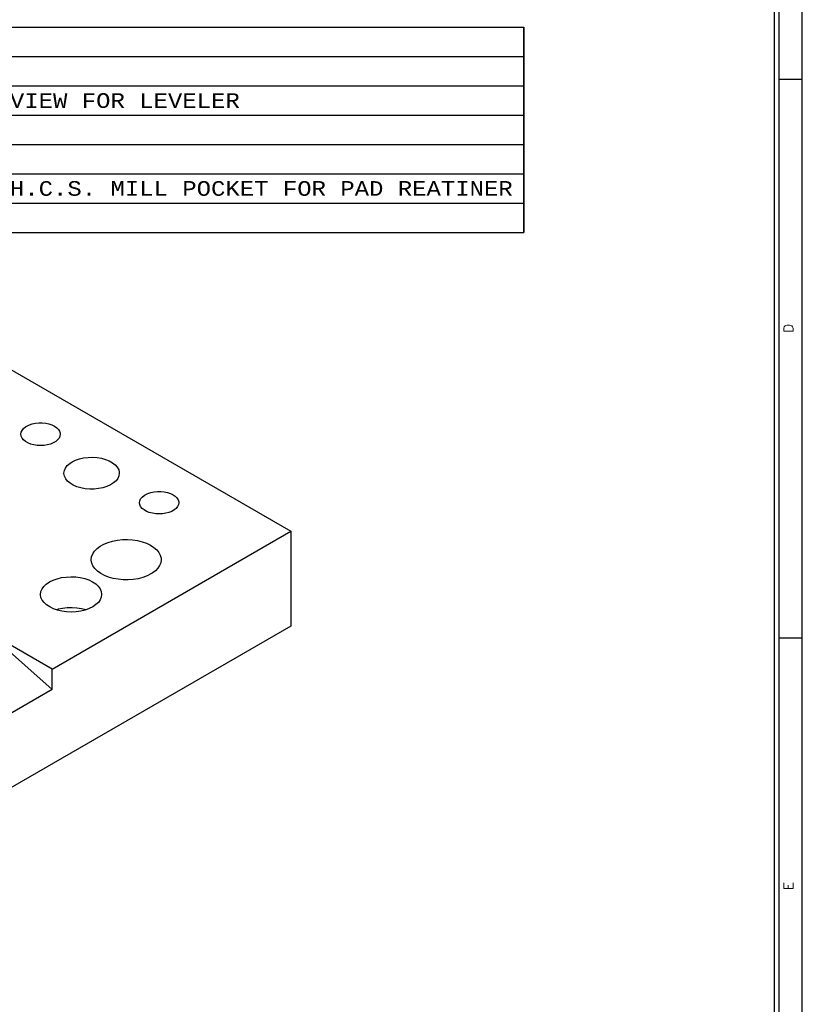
# Model space of a CAD drawing. Header units: inches. Extents: x 3 to 351, y 4 to 271.
# Tile 406 of 530: x 239 to 247, y 112 to 123. Entities that reach past the tile are written whole.
import ezdxf
from ezdxf.enums import TextEntityAlignment as Align

# ---------------------------------------------------------------- set-up
doc = ezdxf.new("R2010")
doc.units = ezdxf.units.IN
doc.header["$LTSCALE"] = 0.5
doc.header["$MEASUREMENT"] = 0
for name, color, linetype in [('MFB', 7, 'Continuous'), ('PLOTVIEW1', 7, 'Continuous'), ('STR_1', 7, 'Continuous')]:
    doc.layers.add(name, color=color, linetype=linetype)
doc.styles.add('VERO11-Courier New', font='cour.ttf')
doc.styles.add('VERO5-RomanD', font='romand__.ttf')

msp = doc.modelspace()

# ---------------------------------------------------------------- linework, layer by layer
at = {"layer": 'MFB', "color": 56, "linetype": 'Continuous'}
for p, q in [((230.494, 122.76), (244.311, 122.76)), ((244.311, 120.555), (244.311, 122.76)), ((244.311, 122.76), (244.311, 120.555)), ((230.494, 122.445), (244.311, 122.445)), ((230.494, 122.13), (244.311, 122.13)), ((230.494, 121.815), (244.311, 121.815)), ((230.494, 121.5), (244.311, 121.5)), ((230.494, 121.185), (244.311, 121.185)), ((230.494, 120.87), (244.311, 120.87)), ((230.494, 120.555), (244.311, 120.555))]:
    msp.add_line(p, q, dxfattribs=at)
at = {"layer": 'PLOTVIEW1', "color": 97, "linetype": 'Continuous'}
for p, q in [((247.002, 105.198), (247.002, 139.198)), ((247.052, 105.198), (247.052, 139.198)), ((247.302, 105.198), (247.302, 139.198)), ((247.302, 122.198), (247.052, 122.198)), ((247.302, 116.198), (247.052, 116.198))]:
    msp.add_line(p, q, dxfattribs=at)
at = {"layer": 'STR_1', "color": 190, "linetype": 'Continuous'}
for p, q in [((238.595, 119.205), (241.812, 117.347)), ((238.917, 118.409), (238.927, 118.43)), ((238.927, 118.43), (238.942, 118.449)), ((238.942, 118.449), (238.963, 118.466)), ((238.963, 118.466), (238.976, 118.474)), ((238.976, 118.474), (239.004, 118.488)), ((239.004, 118.488), (239.036, 118.499)), ((239.036, 118.499), (239.07, 118.506)), ((239.07, 118.506), (239.107, 118.509)), ((239.107, 118.509), (239.143, 118.509)), ((239.143, 118.509), (239.18, 118.506)), ((239.18, 118.506), (239.214, 118.499)), ((239.214, 118.499), (239.246, 118.488)), ((239.246, 118.488), (239.274, 118.474)), ((239.274, 118.474), (239.298, 118.458)), ((239.298, 118.458), (239.316, 118.44)), ((239.316, 118.44), (239.329, 118.42)), ((238.914, 118.388), (238.917, 118.409)), ((238.917, 118.367), (238.914, 118.388)), ((238.927, 118.346), (238.917, 118.367)), ((238.942, 118.327), (238.927, 118.346)), ((238.963, 118.31), (238.942, 118.327)), ((239.308, 118.327), (239.287, 118.31)), ((239.323, 118.346), (239.308, 118.327)), ((239.333, 118.367), (239.323, 118.346)), ((239.329, 118.42), (239.335, 118.399)), ((239.336, 118.388), (239.333, 118.367)), ((239.335, 118.399), (239.336, 118.388)), ((238.989, 118.295), (238.963, 118.31)), ((239.019, 118.283), (238.989, 118.295)), ((239.053, 118.274), (239.019, 118.283)), ((239.088, 118.268), (239.053, 118.274)), ((239.125, 118.266), (239.088, 118.268)), ((239.162, 118.268), (239.125, 118.266)), ((239.197, 118.274), (239.162, 118.268)), ((239.23, 118.283), (239.197, 118.274)), ((239.261, 118.295), (239.23, 118.283)), ((239.287, 118.31), (239.261, 118.295)), ((239.463, 118.091), (239.5, 118.109)), ((239.5, 118.109), (239.542, 118.124)), ((239.542, 118.124), (239.587, 118.134)), ((239.587, 118.134), (239.635, 118.14)), ((239.635, 118.14), (239.683, 118.141)), ((239.683, 118.141), (239.732, 118.138)), ((239.732, 118.138), (239.779, 118.13)), ((239.779, 118.13), (239.823, 118.118)), ((239.823, 118.118), (239.862, 118.102)), ((239.38, 117.998), (239.392, 118.025)), ((239.392, 118.025), (239.411, 118.051)), ((239.411, 118.051), (239.438, 118.074)), ((239.438, 118.074), (239.463, 118.091)), ((239.862, 118.102), (239.897, 118.082)), ((239.897, 118.082), (239.926, 118.059)), ((239.926, 118.059), (239.948, 118.034)), ((239.948, 118.034), (239.963, 118.007)), ((239.963, 118.007), (239.969, 117.98)), ((239.376, 117.97), (239.38, 117.998)), ((239.376, 117.966), (239.376, 117.97)), ((239.381, 117.938), (239.376, 117.966)), ((239.394, 117.911), (239.381, 117.938)), ((239.414, 117.885), (239.394, 117.911)), ((239.954, 117.914), (239.935, 117.889)), ((239.966, 117.942), (239.954, 117.914)), ((239.97, 117.97), (239.966, 117.942)), ((239.969, 117.98), (239.97, 117.97)), ((239.442, 117.862), (239.414, 117.885)), ((239.475, 117.842), (239.442, 117.862)), ((239.514, 117.825), (239.475, 117.842)), ((239.557, 117.812), (239.514, 117.825)), ((239.604, 117.803), (239.557, 117.812)), ((239.652, 117.799), (239.604, 117.803)), ((239.7, 117.799), (239.652, 117.799)), ((239.748, 117.804), (239.7, 117.799)), ((239.794, 117.813), (239.748, 117.804)), ((239.837, 117.827), (239.794, 117.813)), ((239.875, 117.844), (239.837, 117.827)), ((239.908, 117.865), (239.875, 117.844)), ((239.935, 117.889), (239.908, 117.865)), ((240.19, 117.674), (240.199, 117.695)), ((240.199, 117.695), (240.215, 117.714)), ((240.215, 117.714), (240.236, 117.732)), ((240.236, 117.732), (240.249, 117.739)), ((240.249, 117.739), (240.277, 117.753)), ((240.277, 117.753), (240.309, 117.764)), ((240.309, 117.764), (240.343, 117.771)), ((240.343, 117.771), (240.379, 117.775)), ((240.379, 117.775), (240.416, 117.775)), ((240.416, 117.775), (240.452, 117.771)), ((240.452, 117.771), (240.487, 117.764)), ((240.487, 117.764), (240.519, 117.753)), ((240.519, 117.753), (240.547, 117.739)), ((240.547, 117.739), (240.571, 117.723)), ((240.571, 117.723), (240.589, 117.705)), ((240.589, 117.705), (240.601, 117.685)), ((240.187, 117.653), (240.19, 117.674)), ((240.19, 117.632), (240.187, 117.653)), ((240.199, 117.612), (240.19, 117.632)), ((240.215, 117.592), (240.199, 117.612)), ((240.236, 117.575), (240.215, 117.592)), ((240.58, 117.592), (240.559, 117.575)), ((240.596, 117.612), (240.58, 117.592)), ((240.605, 117.632), (240.596, 117.612)), ((240.601, 117.685), (240.608, 117.664)), ((240.609, 117.653), (240.605, 117.632)), ((240.608, 117.664), (240.609, 117.653)), ((240.262, 117.56), (240.236, 117.575)), ((240.292, 117.548), (240.262, 117.56)), ((240.326, 117.539), (240.292, 117.548)), ((240.361, 117.533), (240.326, 117.539)), ((240.398, 117.532), (240.361, 117.533)), ((240.434, 117.533), (240.398, 117.532)), ((240.47, 117.539), (240.434, 117.533)), ((240.503, 117.548), (240.47, 117.539)), ((240.533, 117.56), (240.503, 117.548)), ((240.559, 117.575), (240.533, 117.56)), ((239.249, 115.867), (241.812, 117.347)), ((241.812, 117.347), (241.812, 116.327)), ((239.705, 117.133), (239.731, 117.16)), ((239.731, 117.16), (239.765, 117.185)), ((239.765, 117.185), (239.804, 117.207)), ((239.804, 117.207), (239.849, 117.226)), ((239.849, 117.226), (239.897, 117.24)), ((239.897, 117.24), (239.949, 117.25)), ((239.949, 117.25), (240.003, 117.256)), ((240.003, 117.256), (240.058, 117.257)), ((240.058, 117.257), (240.112, 117.254)), ((240.112, 117.254), (240.165, 117.246)), ((240.165, 117.246), (240.215, 117.234)), ((240.215, 117.234), (240.262, 117.217)), ((240.262, 117.217), (240.304, 117.197)), ((240.304, 117.197), (240.341, 117.173)), ((240.341, 117.173), (240.371, 117.147)), ((239.669, 117.041), (239.673, 117.072)), ((239.673, 117.072), (239.685, 117.103)), ((239.685, 117.103), (239.705, 117.133)), ((240.371, 117.147), (240.394, 117.118)), ((240.394, 117.118), (240.41, 117.088)), ((240.41, 117.088), (240.418, 117.057)), ((240.418, 117.057), (240.419, 117.041)), ((239.669, 117.037), (239.669, 117.041)), ((239.674, 117.005), (239.669, 117.037)), ((239.687, 116.975), (239.674, 117.005)), ((239.708, 116.945), (239.687, 116.975)), ((239.735, 116.918), (239.708, 116.945)), ((240.384, 116.949), (240.357, 116.922)), ((240.403, 116.979), (240.384, 116.949)), ((240.415, 117.009), (240.403, 116.979)), ((240.419, 117.041), (240.415, 117.009)), ((239.302, 116.837), (239.35, 116.848)), ((239.35, 116.848), (239.399, 116.855)), ((239.399, 116.855), (239.45, 116.858)), ((239.45, 116.858), (239.502, 116.856)), ((239.502, 116.856), (239.551, 116.849)), ((239.551, 116.849), (239.599, 116.838)), ((239.77, 116.893), (239.735, 116.918)), ((239.81, 116.872), (239.77, 116.893)), ((239.855, 116.854), (239.81, 116.872)), ((239.904, 116.84), (239.855, 116.854)), ((239.956, 116.831), (239.904, 116.84)), ((240.222, 116.85), (240.172, 116.837)), ((240.268, 116.867), (240.222, 116.85)), ((240.309, 116.888), (240.268, 116.867)), ((240.323, 116.896), (240.309, 116.888)), ((240.357, 116.922), (240.323, 116.896)), ((239.14, 116.727), (239.159, 116.754)), ((239.159, 116.754), (239.186, 116.779)), ((239.186, 116.779), (239.219, 116.802)), ((239.219, 116.802), (239.22, 116.802)), ((239.22, 116.802), (239.259, 116.822)), ((239.259, 116.822), (239.302, 116.837)), ((239.599, 116.838), (239.643, 116.823)), ((239.643, 116.823), (239.682, 116.804)), ((239.682, 116.804), (239.716, 116.781)), ((239.716, 116.781), (239.743, 116.756)), ((239.743, 116.756), (239.763, 116.729)), ((240.01, 116.825), (239.956, 116.831)), ((240.065, 116.825), (240.01, 116.825)), ((240.119, 116.829), (240.065, 116.825)), ((240.172, 116.837), (240.119, 116.829)), ((239.124, 116.668), (239.128, 116.698)), ((239.124, 116.665), (239.124, 116.668)), ((239.129, 116.636), (239.124, 116.665)), ((239.128, 116.698), (239.14, 116.727)), ((239.142, 116.607), (239.129, 116.636)), ((239.763, 116.729), (239.775, 116.7)), ((239.776, 116.639), (239.764, 116.61)), ((239.775, 116.7), (239.78, 116.671)), ((239.78, 116.668), (239.776, 116.639)), ((239.78, 116.671), (239.78, 116.668)), ((239.162, 116.58), (239.142, 116.607)), ((239.189, 116.555), (239.162, 116.58)), ((239.223, 116.533), (239.189, 116.555)), ((239.262, 116.514), (239.223, 116.533)), ((239.411, 116.524), (239.361, 116.518)), ((239.463, 116.525), (239.411, 116.524)), ((239.513, 116.522), (239.463, 116.525)), ((239.563, 116.514), (239.513, 116.522)), ((239.685, 116.535), (239.646, 116.516)), ((239.718, 116.558), (239.685, 116.535)), ((239.745, 116.583), (239.718, 116.558)), ((239.764, 116.61), (239.745, 116.583)), ((239.306, 116.499), (239.262, 116.514)), ((239.313, 116.508), (239.294, 116.502)), ((239.354, 116.488), (239.306, 116.499)), ((239.361, 116.518), (239.313, 116.508)), ((239.404, 116.481), (239.354, 116.488)), ((239.455, 116.479), (239.404, 116.481)), ((239.506, 116.482), (239.455, 116.479)), ((239.556, 116.489), (239.506, 116.482)), ((239.603, 116.5), (239.556, 116.489)), ((239.61, 116.502), (239.563, 116.514)), ((239.646, 116.516), (239.603, 116.5)), ((241.812, 116.327), (235.094, 112.448)), ((239.249, 115.867), (238.542, 116.275)), ((238.542, 116.275), (239.249, 115.648)), ((239.249, 115.648), (239.249, 115.867)), ((239.249, 115.648), (237.658, 114.73))]:
    msp.add_line(p, q, dxfattribs=at)

# ---------------------------------------------------------------- texts
at = {"layer": 'MFB', "color": 7, "linetype": 'Continuous', "style": 'VERO11-Courier New', "width": 0.932229}
for s, p, p2 in [("1/4-20 TAP C'BORE FAR SIDE PER SIDE VIEW FOR LEVELER", (233.244, 121.893), (241.263, 121.893)), ("DRILL AND C'BORE FAR SIDE FOR 3/8 S.H.C.S. MILL POCKET FOR PAD REATINER", (233.244, 120.949), (244.193, 120.949))]:
    msp.add_text(s, height=0.15748, dxfattribs=at).set_placement(p, p2, align=Align.FIT)
at = {"layer": 'PLOTVIEW1', "color": 56, "linetype": 'Continuous', "style": 'VERO5-RomanD'}
for s, width, p, p2 in [('D', 1.001727, (247.202, 119.476), (247.202, 119.574)), ('E', 1.001635, (247.202, 113.49), (247.202, 113.579))]:
    msp.add_text(s, height=0.1, rotation=90, dxfattribs=dict(at, width=width)).set_placement(p, p2, align=Align.FIT)

doc.saveas('drawing.dxf')
